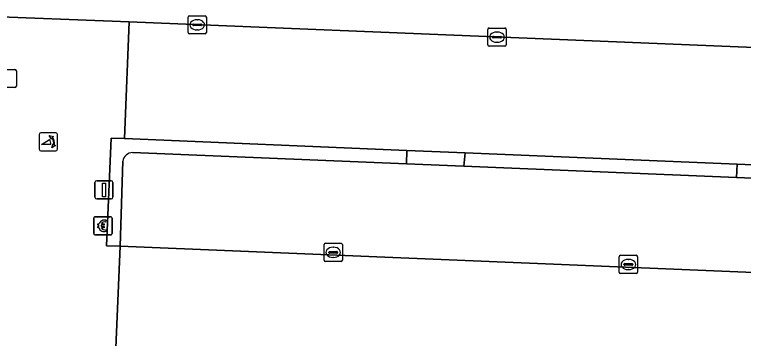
# Model space of a CAD drawing. Extents: x 160888 to 161385, y 386490 to 386908.
# Drawn here: x 161047.88 to 161087.87, y 386821.01 to 386838.78 of the extents above; entities that cross this region are included whole.
import ezdxf

# ---------------------------------------------------------------- set-up
doc = ezdxf.new("R2010")
doc.units = 0
for name, color, linetype in [('IMGEO_Betaalautomaat', 7, 'Continuous'), ('IMGEO_Groenvoorziening', 7, 'Continuous'), ('IMGEO_Haag', 7, 'Continuous'), ('IMGEO_Kolk', 7, 'Continuous'), ('IMGEO_Lichtmast', 7, 'Continuous'), ('IMGEO_Parkeervlak_open', 7, 'Continuous'), ('IMGEO_Poller', 7, 'Continuous'), ('IMGEO_Rijbaan_lokaal_open', 7, 'Continuous'), ('IMGEO_Rioolput', 7, 'Continuous'), ('IMGEO_Verkeerseiland_open', 7, 'Continuous'), ('IMGEO_Voetgangersgebied_open', 7, 'Continuous'), ('IMGEO_Voetpad_open', 7, 'Continuous')]:
    doc.layers.add(name, color=color, linetype=linetype)

msp = doc.modelspace()

# ---------------------------------------------------------------- linework, layer by layer
at = {"layer": 'IMGEO_Betaalautomaat'}
for p, q in [((161052.228, 386826.769), (161052.228, 386827.61)), ((161052.228, 386827.61), (161052.228, 386826.769)), ((161052.303, 386827.693), (161053.144, 386827.693)), ((161053.144, 386827.693), (161052.303, 386827.693)), ((161052.89, 386827.498), (161052.873, 386827.398)), ((161053.227, 386827.619), (161053.227, 386826.778)), ((161053.227, 386826.778), (161053.227, 386827.619)), ((161052.511, 386827.157), (161052.511, 386827.225)), ((161052.632, 386827.225), (161052.632, 386827.157)), ((161053.153, 386826.694), (161052.312, 386826.694)), ((161052.312, 386826.694), (161053.153, 386826.694)), ((161052.877, 386826.992), (161052.899, 386826.905))]:
    msp.add_line(p, q, dxfattribs=at)
for points in [[(161052.511, 386827.225), (161052.442, 386827.225), (161052.442, 386827.294), (161052.521, 386827.294)], [(161052.516, 386827.088), (161052.442, 386827.088), (161052.442, 386827.157), (161052.511, 386827.157)], [(161052.643, 386827.294), (161052.79, 386827.294), (161052.79, 386827.225), (161052.632, 386827.225)], [(161052.632, 386827.157), (161052.79, 386827.157), (161052.79, 386827.088), (161052.646, 386827.088)]]:
    msp.add_lwpolyline(points, dxfattribs=at)
for centre, radius, start, end in [((161052.306, 386827.616), 0.0779, 92.4484, 184.2845), ((161052.306, 386827.616), 0.0779, 92.4484, 184.2845), ((161052.804, 386827.218), 0.293, 73.014, 165.0139), ((161053.15, 386827.616), 0.0779, 2.4484, 94.2845), ((161053.15, 386827.616), 0.0779, 2.4484, 94.2845), ((161052.777, 386827.143), 0.267, 191.8096, 297.0389), ((161052.81, 386827.231), 0.179, 69.3236, 159.5683), ((161052.81, 386827.158), 0.179, 202.7625, 291.8693), ((161052.306, 386826.772), 0.0779, 182.4484, 274.2845), ((161052.306, 386826.772), 0.0779, 182.4484, 274.2845), ((161053.15, 386826.772), 0.0779, 272.4484, 4.2845), ((161053.15, 386826.772), 0.0779, 272.4484, 4.2845)]:
    msp.add_arc(centre, radius, start, end, dxfattribs=at)
at = {"layer": 'IMGEO_Groenvoorziening'}
for points in [[(161069.399, 386831.334), (161053.907, 386831.98), (161053.184, 386831.994), (161052.917, 386826.086), (161053.666, 386826.071), (161053.823, 386830.733)], [(161054.357, 386831.213), (161069.385, 386830.589), (161069.399, 386831.334)]]:
    msp.add_lwpolyline(points, dxfattribs=at)
msp.add_lwpolyline([(161087.495, 386829.836), (161087.527, 386830.578), (161072.597, 386831.2), (161072.529, 386830.458)], close=True, dxfattribs=at)
msp.add_arc((161054.365, 386830.667), 0.546, 90.8655, 173.0377, dxfattribs=at)
at = {"layer": 'IMGEO_Haag'}
for points in [[(161069.399, 386831.334), (161053.907, 386831.98), (161053.184, 386831.994), (161052.917, 386826.086), (161053.666, 386826.071), (161053.823, 386830.733)], [(161054.357, 386831.213), (161069.385, 386830.589), (161069.399, 386831.334)]]:
    msp.add_lwpolyline(points, dxfattribs=at)
msp.add_lwpolyline([(161087.495, 386829.836), (161087.527, 386830.578), (161072.597, 386831.2), (161072.529, 386830.458)], close=True, dxfattribs=at)
msp.add_arc((161054.365, 386830.667), 0.546, 90.8655, 173.0377, dxfattribs=at)
at = {"layer": 'IMGEO_Kolk'}
for p, q in [((161057.478, 386838.72), (161058.33, 386838.72)), ((161057.403, 386837.794), (161057.403, 386838.646)), ((161057.705, 386838.263), (161058.103, 386838.263)), ((161057.891, 386838.5), (161057.916, 386838.5)), ((161058.404, 386838.646), (161058.404, 386837.794)), ((161057.662, 386838.214), (161057.662, 386838.226)), ((161058.1, 386838.177), (161057.702, 386838.177)), ((161057.914, 386837.94), (161057.889, 386837.94)), ((161058.146, 386838.226), (161058.146, 386838.214)), ((161073.849, 386837.121), (161073.849, 386837.973)), ((161073.924, 386838.047), (161074.776, 386838.047)), ((161074.85, 386837.973), (161074.85, 386837.121)), ((161058.33, 386837.72), (161057.478, 386837.72)), ((161074.108, 386837.541), (161074.108, 386837.553)), ((161074.546, 386837.504), (161074.148, 386837.504)), ((161074.151, 386837.59), (161074.549, 386837.59)), ((161074.337, 386837.827), (161074.362, 386837.827)), ((161074.592, 386837.553), (161074.592, 386837.541)), ((161074.36, 386837.267), (161074.335, 386837.267)), ((161074.776, 386837.047), (161073.924, 386837.047)), ((161064.864, 386825.309), (161064.864, 386826.161)), ((161064.939, 386826.235), (161065.791, 386826.235)), ((161065.352, 386826.015), (161065.377, 386826.015)), ((161065.865, 386826.161), (161065.865, 386825.309)), ((161065.123, 386825.729), (161065.123, 386825.741)), ((161065.561, 386825.692), (161065.163, 386825.692)), ((161065.166, 386825.778), (161065.564, 386825.778)), ((161065.375, 386825.455), (161065.35, 386825.455)), ((161065.607, 386825.741), (161065.607, 386825.729)), ((161081.057, 386824.648), (161081.057, 386825.5)), ((161081.132, 386825.574), (161081.984, 386825.574)), ((161082.058, 386825.5), (161082.058, 386824.648)), ((161065.791, 386825.235), (161064.939, 386825.235)), ((161081.316, 386825.068), (161081.316, 386825.08)), ((161081.359, 386825.117), (161081.757, 386825.117)), ((161081.545, 386825.354), (161081.57, 386825.354)), ((161081.8, 386825.08), (161081.8, 386825.068)), ((161081.754, 386825.031), (161081.356, 386825.031)), ((161081.568, 386824.794), (161081.543, 386824.794)), ((161081.984, 386824.574), (161081.132, 386824.574))]:
    msp.add_line(p, q, dxfattribs=at)
for points in [[(161057.478, 386838.72), (161058.33, 386838.72)], [(161057.403, 386837.794), (161057.403, 386838.646)], [(161058.404, 386838.646), (161058.404, 386837.794)], [(161073.849, 386837.121), (161073.849, 386837.973)], [(161073.924, 386838.047), (161074.776, 386838.047)], [(161074.85, 386837.973), (161074.85, 386837.121)], [(161058.33, 386837.72), (161057.478, 386837.72)], [(161074.776, 386837.047), (161073.924, 386837.047)], [(161064.864, 386825.309), (161064.864, 386826.161)], [(161064.939, 386826.235), (161065.791, 386826.235)], [(161065.865, 386826.161), (161065.865, 386825.309)], [(161081.057, 386824.648), (161081.057, 386825.5)], [(161081.132, 386825.574), (161081.984, 386825.574)], [(161082.058, 386825.5), (161082.058, 386824.648)], [(161065.791, 386825.235), (161064.939, 386825.235)], [(161081.984, 386824.574), (161081.132, 386824.574)]]:
    msp.add_lwpolyline(points, dxfattribs=at)
for centre, radius, start, end in [((161057.48, 386838.644), 0.0765, 91.552, 178.448), ((161057.48, 386838.644), 0.0765, 91.552, 178.448), ((161058.328, 386838.644), 0.0765, 1.552, 88.448), ((161058.328, 386838.644), 0.0765, 1.552, 88.448), ((161057.702, 386838.223), 0.0403, 85.8775, 175.7526), ((161058.107, 386838.225), 0.0386, 1.7309, 96.639), ((161057.699, 386838.213), 0.0366, 178.938, 274.7102), ((161058.103, 386838.22), 0.043, 264.8664, 352.4533), ((161073.926, 386837.971), 0.0765, 91.552, 178.448), ((161073.926, 386837.971), 0.0765, 91.552, 178.448), ((161074.774, 386837.971), 0.0765, 1.552, 88.448), ((161074.774, 386837.971), 0.0765, 1.552, 88.448), ((161057.48, 386837.796), 0.0765, 181.552, 268.448), ((161057.48, 386837.796), 0.0765, 181.552, 268.448), ((161058.328, 386837.796), 0.0765, 271.552, 358.448), ((161058.328, 386837.796), 0.0765, 271.552, 358.448), ((161074.148, 386837.55), 0.0403, 85.8775, 175.7526), ((161074.145, 386837.54), 0.0366, 178.938, 274.7102), ((161074.549, 386837.547), 0.043, 264.8664, 352.4533), ((161074.553, 386837.552), 0.0386, 1.7309, 96.639), ((161073.926, 386837.123), 0.0765, 181.552, 268.448), ((161073.926, 386837.123), 0.0765, 181.552, 268.448), ((161074.774, 386837.123), 0.0765, 271.552, 358.448), ((161074.774, 386837.123), 0.0765, 271.552, 358.448), ((161064.941, 386826.159), 0.0765, 91.552, 178.448), ((161064.941, 386826.159), 0.0765, 91.552, 178.448), ((161065.789, 386826.159), 0.0765, 1.552, 88.448), ((161065.789, 386826.159), 0.0765, 1.552, 88.448), ((161065.163, 386825.738), 0.0403, 85.8775, 175.7526), ((161065.16, 386825.728), 0.0366, 178.938, 274.7102), ((161065.564, 386825.735), 0.043, 264.8664, 352.4533), ((161065.568, 386825.74), 0.0386, 1.7309, 96.639), ((161081.134, 386825.498), 0.0765, 91.552, 178.448), ((161081.134, 386825.498), 0.0765, 91.552, 178.448), ((161081.982, 386825.498), 0.0765, 1.552, 88.448), ((161081.982, 386825.498), 0.0765, 1.552, 88.448), ((161064.941, 386825.311), 0.0765, 181.552, 268.448), ((161064.941, 386825.311), 0.0765, 181.552, 268.448), ((161065.789, 386825.311), 0.0765, 271.552, 358.448), ((161065.789, 386825.311), 0.0765, 271.552, 358.448), ((161081.356, 386825.077), 0.0403, 85.8775, 175.7526), ((161081.353, 386825.067), 0.0366, 178.938, 274.7102), ((161081.757, 386825.074), 0.043, 264.8664, 352.4533), ((161081.761, 386825.079), 0.0386, 1.7309, 96.639), ((161081.134, 386824.65), 0.0765, 181.552, 268.448), ((161081.134, 386824.65), 0.0765, 181.552, 268.448), ((161081.982, 386824.65), 0.0765, 271.552, 358.448), ((161081.982, 386824.65), 0.0765, 271.552, 358.448)]:
    msp.add_arc(centre, radius, start, end, dxfattribs=at)
for centre, major_axis, ratio, start_param, end_param in [((161057.89, 386838.22), (-0.387, 0.002), 0.722429, 4.712389, 7.853982), ((161057.915, 386838.22), (-0.39, 0.002), 0.717154, 1.570796, 4.712389), ((161074.336, 386837.547), (-0.387, 0.002), 0.722429, 4.712389, 7.853982), ((161074.361, 386837.547), (-0.39, 0.002), 0.717154, 1.570796, 4.712389), ((161065.351, 386825.735), (-0.387, 0.002), 0.722429, 4.712389, 7.853982), ((161065.376, 386825.735), (-0.39, 0.002), 0.717154, 1.570796, 4.712389), ((161081.544, 386825.074), (-0.387, 0.002), 0.722429, 4.712389, 7.853982), ((161081.569, 386825.074), (-0.39, 0.002), 0.717154, 1.570796, 4.712389)]:
    msp.add_ellipse(centre, major_axis=major_axis, ratio=ratio, start_param=start_param, end_param=end_param, dxfattribs=at)
at = {"layer": 'IMGEO_Lichtmast'}
for p, q in [((161052.291, 386828.767), (161052.291, 386829.567)), ((161052.291, 386829.567), (161052.291, 386828.767)), ((161052.391, 386829.667), (161053.181, 386829.667)), ((161053.181, 386829.667), (161052.391, 386829.667)), ((161053.281, 386829.567), (161053.281, 386828.767)), ((161053.281, 386828.767), (161053.281, 386829.567)), ((161053.181, 386828.667), (161052.391, 386828.667)), ((161052.391, 386828.667), (161053.181, 386828.667))]:
    msp.add_line(p, q, dxfattribs=at)
msp.add_lwpolyline([(161052.711, 386829.542), (161052.861, 386829.542), (161052.861, 386828.792), (161052.711, 386828.792), (161052.711, 386829.542)], dxfattribs=at)
for centre, start, end in [((161052.391, 386829.567), 90, 180), ((161052.391, 386829.567), 90, 180), ((161053.181, 386829.567), 0, 90), ((161053.181, 386829.567), 360, 90), ((161052.391, 386828.767), 180, 270), ((161052.391, 386828.767), 180, 270), ((161053.181, 386828.767), 270, 0), ((161053.181, 386828.767), 270, 0)]:
    msp.add_arc(centre, 0.1, start, end, dxfattribs=at)
at = {"layer": 'IMGEO_Parkeervlak_open'}
for points in [[(161108.48, 386828.965), (161105.481, 386829.089), (161090.55, 386829.71), (161087.495, 386829.836), (161072.529, 386830.458), (161069.385, 386830.589), (161054.357, 386831.213)], [(161053.823, 386830.733), (161053.666, 386826.071), (161123.659, 386823.176)]]:
    msp.add_lwpolyline(points, dxfattribs=at)
msp.add_arc((161054.365, 386830.667), 0.546, 90.8655, 173.0377, dxfattribs=at)
at = {"layer": 'IMGEO_Poller'}
for p, q in [((161050.138, 386832.296), (161049.33, 386832.296)), ((161050.138, 386832.296), (161049.33, 386832.296)), ((161049.236, 386832.201), (161049.236, 386831.394)), ((161049.236, 386832.201), (161049.236, 386831.394)), ((161050.232, 386831.394), (161050.232, 386832.201)), ((161050.232, 386831.394), (161050.232, 386832.201)), ((161049.33, 386831.299), (161050.138, 386831.299)), ((161049.33, 386831.299), (161050.138, 386831.299))]:
    msp.add_line(p, q, dxfattribs=at)
for points in [[(161049.871, 386831.652), (161049.358, 386831.652), (161049.788, 386831.927)], [(161049.915, 386832.025), (161049.903, 386831.952), (161049.778, 386832.157)], [(161049.778, 386832.157), (161050.009, 386832.091), (161049.938, 386832.059)], [(161049.931, 386831.48), (161049.997, 386831.711), (161050.027, 386831.643)], [(161050.063, 386831.616), (161050.135, 386831.605), (161049.931, 386831.48)]]:
    msp.add_lwpolyline(points, dxfattribs=at)
for centre, radius, start, end in [((161049.33, 386832.201), 0.0946, 90, 180), ((161049.33, 386832.201), 0.0946, 90, 180), ((161050.138, 386832.201), 0.0946, 0, 90), ((161050.138, 386832.201), 0.0946, 0, 90), ((161049.543, 386831.702), 0.332, 351.3247, 42.4854), ((161049.557, 386831.712), 0.476, 351.7527, 41.1691), ((161049.557, 386831.712), 0.516, 349.3569, 42.2912), ((161049.33, 386831.394), 0.0946, 180, 270), ((161049.33, 386831.394), 0.0946, 180, 270), ((161050.138, 386831.394), 0.0946, 270, 0), ((161050.138, 386831.394), 0.0946, 270, 0)]:
    msp.add_arc(centre, radius, start, end, dxfattribs=at)
at = {"layer": 'IMGEO_Rijbaan_lokaal_open'}
for points in [[(161126.796, 386835.411), (161054.161, 386838.379), (161053.907, 386831.98), (161069.399, 386831.334), (161072.597, 386831.2), (161087.527, 386830.578), (161090.573, 386830.451), (161105.586, 386829.825), (161108.546, 386829.702), (161123.522, 386829.077)], [(161125.794, 386823.071), (161123.659, 386823.176), (161053.666, 386826.071), (161053.442, 386820.496), (161123.406, 386817.654), (161123.779, 386817.637), (161124.891, 386817.585)]]:
    msp.add_lwpolyline(points, dxfattribs=at)
at = {"layer": 'IMGEO_Rioolput'}
for p, q in [((161047.052, 386835.775), (161047.904, 386835.775)), ((161047.978, 386835.701), (161047.978, 386834.849)), ((161047.904, 386834.775), (161047.052, 386834.775))]:
    msp.add_line(p, q, dxfattribs=at)
for points in [[(161047.052, 386835.775), (161047.904, 386835.775)], [(161047.978, 386835.701), (161047.978, 386834.849)], [(161047.904, 386834.775), (161047.052, 386834.775)]]:
    msp.add_lwpolyline(points, dxfattribs=at)
for centre, start, end in [((161047.902, 386835.699), 1.552, 88.448), ((161047.902, 386835.699), 1.552, 88.448), ((161047.902, 386834.851), 271.552, 358.448), ((161047.902, 386834.851), 271.552, 358.448)]:
    msp.add_arc(centre, 0.0765, start, end, dxfattribs=at)
at = {"layer": 'IMGEO_Verkeerseiland_open'}
for points in [[(161072.597, 386831.2), (161069.399, 386831.334), (161069.385, 386830.589), (161072.529, 386830.458)], [(161087.527, 386830.578), (161087.495, 386829.836), (161090.55, 386829.71), (161090.573, 386830.451)]]:
    msp.add_lwpolyline(points, close=True, dxfattribs=at)
at = {"layer": 'IMGEO_Voetgangersgebied_open'}
msp.add_lwpolyline([(161043.806, 386838.784), (161054.161, 386838.379), (161126.796, 386835.411)], dxfattribs=at)
at = {"layer": 'IMGEO_Voetpad_open'}
msp.add_lwpolyline([(161052.695, 386820.527), (161053.442, 386820.496), (161053.666, 386826.071), (161052.917, 386826.086), (161053.184, 386831.994), (161053.907, 386831.98), (161054.161, 386838.379), (161043.806, 386838.784)], dxfattribs=at)

doc.saveas('drawing.dxf')
